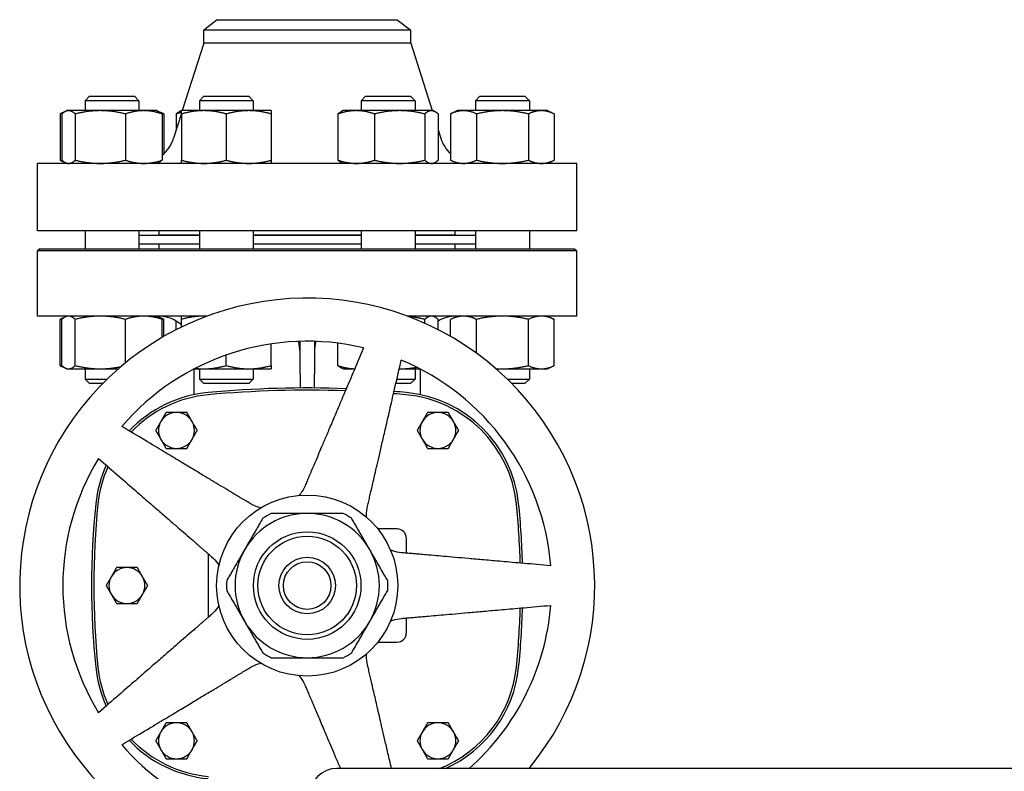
# Model space of a CAD drawing. Header units: inches. Extents: x 5 to 1128, y -85 to 748.
# Tile 488 of 656: x 596 to 609, y 379 to 390. Entities that reach past the tile are written whole.
import ezdxf

# ---------------------------------------------------------------- set-up
doc = ezdxf.new("R2010")
doc.units = ezdxf.units.IN
doc.header["$LTSCALE"] = 32
doc.header["$MEASUREMENT"] = 0
doc.layers.add('Visible (ANSI)', color=7, linetype='Continuous', lineweight=30)

msp = doc.modelspace()

# ---------------------------------------------------------------- linework, layer by layer
at = {"layer": 'Visible (ANSI)'}
for p, q in [((598.46563, 389.65117), (598.27813, 389.5073)), ((598.46563, 389.65117), (600.97063, 389.65117)), ((600.97063, 389.65117), (601.15813, 389.5073)), ((598.27813, 389.3245), (598.27813, 389.5073)), ((601.15813, 389.5073), (598.27813, 389.5073)), ((601.15813, 389.3245), (601.15813, 389.5073)), ((598.27813, 389.3245), (597.98061, 388.38517)), ((601.15813, 389.3245), (598.27813, 389.3245)), ((601.15813, 389.3245), (601.45565, 388.38517)), ((596.68943, 388.58617), (596.62693, 388.52367)), ((597.37693, 388.52367), (596.62693, 388.52367)), ((596.62693, 388.52367), (596.62693, 388.38517)), ((596.68943, 388.58617), (597.31443, 388.58617)), ((597.31443, 388.58617), (597.37693, 388.52367)), ((597.37693, 388.52367), (597.37693, 388.38517)), ((598.28054, 388.58617), (598.21804, 388.52367)), ((598.96804, 388.52367), (598.21804, 388.52367)), ((598.21804, 388.52367), (598.21804, 388.38517)), ((598.28054, 388.58617), (598.90554, 388.58617)), ((598.90554, 388.58617), (598.96804, 388.52367)), ((598.96804, 388.52367), (598.96804, 388.38517)), ((600.53072, 388.58617), (600.46822, 388.52367)), ((601.21822, 388.52367), (600.46822, 388.52367)), ((600.46822, 388.52367), (600.46822, 388.38517)), ((600.53072, 388.58617), (601.15572, 388.58617)), ((601.15572, 388.58617), (601.21822, 388.52367)), ((601.21822, 388.52367), (601.21822, 388.38517)), ((602.12184, 388.58617), (602.05934, 388.52367)), ((602.80934, 388.52367), (602.05934, 388.52367)), ((602.05934, 388.52367), (602.05934, 388.38517)), ((602.12184, 388.58617), (602.74684, 388.58617)), ((602.74684, 388.58617), (602.80934, 388.52367)), ((602.80934, 388.52367), (602.80934, 388.38517)), ((596.35488, 388.37489), (596.28024, 388.34008)), ((596.37693, 388.38517), (596.35488, 388.37489)), ((596.39822, 388.38517), (596.37693, 388.38517)), ((596.84017, 388.38517), (596.39822, 388.38517)), ((597.44387, 388.38517), (596.84017, 388.38517)), ((597.62693, 388.38517), (597.44387, 388.38517)), ((597.62693, 388.38517), (597.64897, 388.37489)), ((597.64897, 388.37489), (597.72361, 388.34008)), ((597.96804, 388.38517), (597.946, 388.37489)), ((598.28054, 388.38517), (597.96804, 388.38517)), ((598.90554, 388.38517), (598.28054, 388.38517)), ((599.21804, 388.38517), (598.90554, 388.38517)), ((600.21822, 388.38517), (600.19617, 388.37489)), ((600.40128, 388.38517), (600.21822, 388.38517)), ((601.00498, 388.38517), (600.40128, 388.38517)), ((601.44693, 388.38517), (601.00498, 388.38517)), ((601.46822, 388.38517), (601.44693, 388.38517)), ((601.46822, 388.38517), (601.49027, 388.37489)), ((601.80934, 388.38517), (601.71265, 388.34008)), ((601.89307, 388.38517), (601.80934, 388.38517)), ((602.43434, 388.38517), (601.89307, 388.38517)), ((602.9756, 388.38517), (602.43434, 388.38517)), ((603.05934, 388.38517), (602.9756, 388.38517)), ((603.05934, 388.38517), (603.15603, 388.34008)), ((596.28024, 388.34008), (596.28024, 387.69626)), ((596.30483, 388.34008), (596.30483, 387.69626)), ((596.49162, 388.34008), (596.49162, 387.69626)), ((597.18871, 388.34008), (597.18871, 387.69626)), ((597.69902, 388.34008), (597.69902, 387.69626)), ((597.72361, 388.34008), (597.72361, 387.78605)), ((597.96804, 388.34548), (597.85868, 388.00019)), ((597.89595, 388.34008), (597.89595, 388.11785)), ((597.96804, 388.34008), (597.96804, 387.69626)), ((598.59304, 388.34008), (598.59304, 387.69626)), ((599.21804, 388.34008), (599.21804, 387.69626)), ((600.14613, 388.34008), (600.14613, 387.69626)), ((600.65644, 388.34008), (600.65644, 387.69626)), ((601.35353, 388.34008), (601.35353, 387.69626)), ((601.54032, 388.34008), (601.54032, 387.69626)), ((601.71265, 388.34008), (601.71265, 387.69626)), ((602.07349, 388.34008), (602.07349, 387.69626)), ((602.79518, 388.34008), (602.79518, 387.69626)), ((603.15603, 388.34008), (603.15603, 387.69626)), ((601.54032, 388.11785), (601.57758, 388.00019)), ((596.35488, 387.66145), (596.28024, 387.69626)), ((601.80934, 387.65117), (601.71265, 387.69626)), ((603.05934, 387.65117), (603.15603, 387.69626)), ((603.46813, 387.65117), (595.96813, 387.65117)), ((595.96813, 386.71117), (595.96813, 387.65117)), ((596.37693, 387.65117), (596.35488, 387.66145)), ((597.62693, 387.65117), (597.64897, 387.66145)), ((600.21822, 387.65117), (600.19617, 387.66145)), ((601.46822, 387.65117), (601.49027, 387.66145)), ((603.46813, 386.71117), (603.46813, 387.65117)), ((603.46813, 386.71117), (595.96813, 386.71117)), ((596.62693, 386.71117), (596.62693, 386.46367)), ((597.37693, 386.71117), (597.37693, 386.46367)), ((598.21804, 386.64617), (597.37693, 386.64617)), ((597.65813, 386.65117), (597.65813, 386.71117)), ((598.21804, 386.65117), (597.65813, 386.65117)), ((597.77813, 386.64617), (597.77813, 386.65117)), ((598.21804, 386.71117), (598.21804, 386.46367)), ((598.96804, 386.71117), (598.96804, 386.46367)), ((600.46822, 386.65117), (598.96804, 386.65117)), ((600.46822, 386.64617), (598.96804, 386.64617)), ((600.46822, 386.71117), (600.46822, 386.46367)), ((601.21822, 386.71117), (601.21822, 386.46367)), ((601.77813, 386.65117), (601.21822, 386.65117)), ((602.05934, 386.64617), (601.21822, 386.64617)), ((601.65813, 386.64617), (601.65813, 386.65117)), ((601.77813, 386.65117), (601.77813, 386.71117)), ((602.05934, 386.71117), (602.05934, 386.46367)), ((602.80934, 386.71117), (602.80934, 386.46367)), ((595.99938, 386.46367), (595.96813, 386.43242)), ((595.99938, 386.46367), (603.43688, 386.46367)), ((598.21804, 386.52617), (597.37693, 386.52617)), ((597.65813, 386.46367), (597.65813, 386.52617)), ((600.46822, 386.52617), (598.96804, 386.52617)), ((602.05934, 386.52617), (601.21822, 386.52617)), ((601.77813, 386.46367), (601.77813, 386.52617)), ((603.43688, 386.46367), (603.46813, 386.43242)), ((603.46813, 386.43242), (595.96813, 386.43242)), ((595.96813, 385.52617), (595.96813, 386.43242)), ((603.46813, 385.52617), (603.46813, 386.43242)), ((598.32619, 385.52617), (595.96813, 385.52617)), ((596.35488, 385.51589), (596.28024, 385.48108)), ((596.37693, 385.52617), (596.35488, 385.51589)), ((597.62693, 385.52617), (597.64897, 385.51589)), ((597.64897, 385.51589), (597.72361, 385.48108)), ((603.46813, 385.52617), (601.11007, 385.52617)), ((601.46822, 385.52617), (601.49027, 385.51589)), ((601.80934, 385.52617), (601.71265, 385.48108)), ((603.05934, 385.52617), (603.15603, 385.48108)), ((596.28024, 384.83726), (596.28024, 385.48108)), ((596.30483, 384.83726), (596.30483, 385.48108)), ((596.49162, 384.83726), (596.49162, 385.48108)), ((597.18871, 384.87489), (597.18871, 385.48108)), ((597.69902, 385.22917), (597.69902, 385.48108)), ((597.72361, 385.24343), (597.72361, 385.48108)), ((597.89595, 385.33702), (597.89595, 385.45766)), ((597.96804, 385.373), (597.96804, 385.48108)), ((601.35353, 385.42658), (601.35353, 385.48108)), ((601.54032, 385.33702), (601.54032, 385.48108)), ((601.71265, 385.24343), (601.71265, 385.48108)), ((602.07349, 385.00917), (602.07349, 385.48108)), ((602.79518, 384.83726), (602.79518, 385.48108)), ((603.15603, 384.83726), (603.15603, 385.48108)), ((599.21804, 384.83726), (599.21804, 385.13919)), ((599.61813, 384.72117), (599.61813, 385.1747)), ((599.81813, 385.1747), (599.81813, 384.72117)), ((600.14613, 384.83726), (600.14613, 385.14912)), ((598.59304, 384.83726), (598.59304, 384.98462)), ((596.35488, 384.80245), (596.28024, 384.83726)), ((603.05934, 384.79217), (603.15603, 384.83726)), ((596.37693, 384.79217), (596.35488, 384.80245)), ((596.37693, 384.79217), (596.39822, 384.79217)), ((596.39822, 384.79217), (596.84017, 384.79217)), ((596.62693, 384.79217), (596.62693, 384.64867)), ((596.84017, 384.79217), (597.09064, 384.79217)), ((598.14333, 384.43327), (598.14333, 384.78947)), ((598.1485, 384.79217), (598.28054, 384.79217)), ((598.21804, 384.79217), (598.21804, 384.64867)), ((598.28054, 384.79217), (598.90554, 384.79217)), ((598.90554, 384.79217), (599.21804, 384.79217)), ((598.96804, 384.79217), (598.96804, 384.64867)), ((599.61813, 384.72117), (599.61813, 384.52584)), ((599.81813, 384.52584), (599.81813, 384.72117)), ((600.21822, 384.79217), (600.19617, 384.80245)), ((600.21822, 384.79217), (600.37924, 384.79217)), ((600.99932, 384.79217), (601.00498, 384.79217)), ((601.00498, 384.79217), (601.28776, 384.79217)), ((601.21822, 384.79217), (601.21822, 384.64867)), ((601.29294, 384.43327), (601.29294, 384.78947)), ((602.34563, 384.79217), (602.43434, 384.79217)), ((602.43434, 384.79217), (602.9756, 384.79217)), ((602.80934, 384.79217), (602.80934, 384.64867)), ((602.9756, 384.79217), (603.05934, 384.79217)), ((596.62693, 384.64867), (596.93448, 384.64867)), ((596.68943, 384.58617), (596.62693, 384.64867)), ((596.8714, 384.58617), (596.68943, 384.58617)), ((598.21804, 384.64867), (598.96804, 384.64867)), ((598.28054, 384.58617), (598.21804, 384.64867)), ((598.90554, 384.58617), (598.28054, 384.58617)), ((598.90554, 384.58617), (598.96804, 384.64867)), ((601.15572, 384.58617), (600.95176, 384.58617)), ((600.96619, 384.64867), (601.21822, 384.64867)), ((601.15572, 384.58617), (601.21822, 384.64867)), ((602.50179, 384.64867), (602.80934, 384.64867)), ((602.74684, 384.58617), (602.56487, 384.58617)), ((602.74684, 384.58617), (602.80934, 384.64867)), ((600.97109, 382.56357), (600.7016, 382.56357)), ((601.09609, 382.43857), (601.09609, 382.22769)), ((598.34018, 382.21889), (598.34018, 381.33345)), ((601.09609, 381.32465), (601.09609, 381.11377)), ((600.7016, 380.98877), (600.97109, 380.98877)), ((621.43013, 379.23187), (600.13113, 379.23187))]:
    msp.add_line(p, q, dxfattribs=at)
for radius in [1.25984, 0.74803, 0.68553, 0.3937, 0.3312]:
    msp.add_circle((599.71813, 381.77617), radius, dxfattribs=at)
for centre, radius, start, end in [((597.38202, 388.15117), 0.5, 309.346629, 342.425284), ((602.05425, 388.15117), 0.5, 197.574716, 226.906395), ((599.71813, 381.77617), 4, 320.500258, 301.181133), ((597.64333, 385.02617), 0.5, 49.501532, 90), ((601.79294, 385.02617), 0.5, 90, 120.346879), ((599.71813, 381.77617), 3.4, 76.64927, 139.35073), ((599.71813, 381.77617), 3.4, 4.64927, 67.35073), ((598.49929, 382.73795), 1.73228, 95.255296, 136.557354), ((598.49929, 382.73795), 1.70103, 95.255296, 136.325001), ((599.71813, 369.4868), 15.03937, 87.927003, 95.255296), ((599.71813, 369.4868), 15.00812, 87.972631, 95.255296), ((599.71813, 369.4868), 15.00812, 84.744704, 85.408408), ((599.71813, 369.4868), 15.03937, 84.744704, 85.39081), ((600.93698, 382.73795), 1.70103, 5.817836, 84.744707), ((600.93698, 382.73795), 1.73228, 5.817836, 84.744707), ((597.89924, 383.93562), 0.25, 90, 150), ((597.89924, 383.93562), 0.25, 30, 90), ((601.53703, 383.93562), 0.25, 90, 150), ((601.53703, 383.93562), 0.25, 30, 90), ((597.89924, 383.93562), 0.25, 150, 210), ((597.89924, 383.93562), 0.25, 330, 30), ((601.53703, 383.93562), 0.25, 150, 210), ((601.53703, 383.93562), 0.25, 330, 30), ((597.89924, 383.93562), 0.25, 210, 270), ((597.89924, 383.93562), 0.25, 270, 330), ((601.53703, 383.93562), 0.25, 210, 270), ((601.53703, 383.93562), 0.25, 270, 330), ((599.71813, 381.77617), 3.4, 148.64927, 211.35073), ((598.49929, 382.73795), 1.73228, 155.642572, 174.182165), ((598.49929, 382.73795), 1.70103, 155.957475, 174.182165), ((607.93861, 381.77617), 11.22047, 174.182164, 185.817836), ((607.93861, 381.77617), 11.18922, 174.182164, 185.817836), ((591.49766, 381.77617), 11.18922, 1.601548, 5.817836), ((591.49766, 381.77617), 11.22047, 1.583081, 5.817836), ((599.71813, 381.77617), 1.00394, 90, 150), ((599.71813, 381.77617), 1.12205, 116.525352, 123.474648), ((599.71813, 381.77617), 1.00394, 30, 90), ((599.71813, 381.77617), 1.12205, 56.525352, 63.474648), ((600.97109, 382.43857), 0.125, 0, 90), ((599.71813, 381.77617), 1.00394, 150, 210), ((599.71813, 381.77617), 1.00394, 330, 30), ((597.21026, 381.77617), 0.25, 90, 150), ((597.21026, 381.77617), 0.25, 30, 90), ((597.21026, 381.77617), 0.25, 150, 210), ((597.21026, 381.77617), 0.25, 330, 30), ((599.71813, 381.77617), 1.12205, 176.525352, 183.474648), ((599.71813, 381.77617), 1.12205, 356.525352, 3.474648), ((597.21026, 381.77617), 0.25, 210, 270), ((597.21026, 381.77617), 0.25, 270, 330), ((599.71813, 381.77617), 3.4, 311.554661, 355.35073), ((591.49766, 381.77617), 11.18922, 354.182163, 358.398452), ((591.49766, 381.77617), 11.22047, 354.182163, 358.416919), ((599.71813, 381.77617), 1.00394, 210, 270), ((599.71813, 381.77617), 1.00394, 270, 330), ((600.97109, 381.11377), 0.125, 270, 0), ((599.71813, 381.77617), 1.12205, 236.525352, 243.474648), ((599.71813, 381.77617), 1.12205, 296.525352, 303.474648), ((598.49929, 380.81439), 1.73228, 185.817836, 204.357428), ((598.49929, 380.81439), 1.70103, 185.817836, 204.042525), ((600.93698, 380.81439), 1.70103, 291.51398, 354.182161), ((600.93698, 380.81439), 1.73228, 294.000035, 354.182161), ((597.89924, 379.61672), 0.25, 150, 210), ((597.89924, 379.61672), 0.25, 90, 150), ((597.89924, 379.61672), 0.25, 30, 90), ((597.89924, 379.61672), 0.25, 330, 30), ((601.53703, 379.61672), 0.25, 150, 210), ((601.53703, 379.61672), 0.25, 90, 150), ((601.53703, 379.61672), 0.25, 30, 90), ((601.53703, 379.61672), 0.25, 330, 30), ((598.49929, 380.81439), 1.73228, 223.442646, 264.744707), ((598.49929, 380.81439), 1.70103, 223.674999, 264.744707), ((599.71813, 381.77617), 3.4, 220.64927, 274.820505), ((597.89924, 379.61672), 0.25, 210, 270), ((597.89924, 379.61672), 0.25, 270, 330), ((601.53703, 379.61672), 0.25, 210, 270), ((601.53703, 379.61672), 0.25, 270, 330), ((600.13113, 378.85787), 0.374, 90, 180)]:
    msp.add_arc(centre, radius, start, end, dxfattribs=at)
for points, weights in [([(596.39822, 388.38517), (596.35488, 388.38517), (596.30483, 388.34008)], [1, 1.0379548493, 1]), ([(596.49162, 388.34008), (596.44157, 388.38517), (596.39822, 388.38517)], [1, 1.0379548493, 1]), ([(596.84017, 388.38517), (596.6784, 388.38517), (596.49162, 388.34008)], [1, 1.0379548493, 1]), ([(597.18871, 388.34008), (597.00193, 388.38517), (596.84017, 388.38517)], [1, 1.0379548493, 1]), ([(597.44387, 388.38517), (597.32545, 388.38517), (597.18871, 388.34008)], [1, 1.0379548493, 1]), ([(597.69902, 388.34008), (597.56229, 388.38517), (597.44387, 388.38517)], [1, 1.0379548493, 1]), ([(597.64897, 388.37489), (597.67263, 388.36386), (597.69902, 388.34008)], [1.01895290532, 1.01965956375, 1]), ([(597.89595, 388.34008), (597.92234, 388.36386), (597.946, 388.37489)], [1, 1.01965956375, 1.01895290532]), ([(597.96804, 388.34008), (597.96804, 388.38517), (597.96804, 388.38517)], [1, 1.0379548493, 1]), ([(598.28054, 388.38517), (598.13551, 388.38517), (597.96804, 388.34008)], [1, 1.0379548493, 1]), ([(598.59304, 388.34008), (598.42558, 388.38517), (598.28054, 388.38517)], [1, 1.0379548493, 1]), ([(598.90554, 388.38517), (598.76051, 388.38517), (598.59304, 388.34008)], [1, 1.0379548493, 1]), ([(599.21804, 388.34008), (599.05058, 388.38517), (598.90554, 388.38517)], [1, 1.0379548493, 1]), ([(599.21804, 388.38517), (599.21804, 388.38517), (599.21804, 388.34008)], [1, 1.0379548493, 1]), ([(600.40128, 388.38517), (600.28286, 388.38517), (600.14613, 388.34008)], [1, 1.0379548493, 1]), ([(600.14613, 388.34008), (600.17251, 388.36386), (600.19617, 388.37489)], [1, 1.01965956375, 1.01895290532]), ([(600.65644, 388.34008), (600.5197, 388.38517), (600.40128, 388.38517)], [1, 1.0379548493, 1]), ([(601.00498, 388.38517), (600.84322, 388.38517), (600.65644, 388.34008)], [1, 1.0379548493, 1]), ([(601.35353, 388.34008), (601.16675, 388.38517), (601.00498, 388.38517)], [1, 1.0379548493, 1]), ([(601.44693, 388.38517), (601.40358, 388.38517), (601.35353, 388.34008)], [1, 1.0379548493, 1]), ([(601.54032, 388.34008), (601.49027, 388.38517), (601.44693, 388.38517)], [1, 1.0379548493, 1]), ([(601.89307, 388.38517), (601.80934, 388.38517), (601.71265, 388.34008)], [1, 1.0379548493, 1]), ([(602.07349, 388.34008), (601.97681, 388.38517), (601.89307, 388.38517)], [1, 1.0379548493, 1]), ([(602.43434, 388.38517), (602.26687, 388.38517), (602.07349, 388.34008)], [1, 1.0379548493, 1]), ([(602.79518, 388.34008), (602.60181, 388.38517), (602.43434, 388.38517)], [1, 1.0379548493, 1]), ([(602.9756, 388.38517), (602.89187, 388.38517), (602.79518, 388.34008)], [1, 1.0379548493, 1]), ([(603.15603, 388.34008), (603.05934, 388.38517), (602.9756, 388.38517)], [1, 1.0379548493, 1]), ([(596.33122, 388.36116), (596.30655, 388.35235), (596.28024, 388.34008)], [1.01477953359, 1.01005189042, 1]), ([(597.72361, 388.34008), (597.6973, 388.35235), (597.67263, 388.36116)], [1, 1.01005189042, 1.01477953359]), ([(597.96804, 388.36116), (597.93316, 388.35235), (597.89595, 388.34008)], [1.01477953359, 1.01005189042, 1]), ([(596.28024, 387.69626), (596.30655, 387.68399), (596.33122, 387.67518)], [1, 1.01005189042, 1.01477953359]), ([(596.30483, 387.69626), (596.35488, 387.65117), (596.39822, 387.65117)], [1, 1.0379548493, 1]), ([(596.39822, 387.65117), (596.44157, 387.65117), (596.49162, 387.69626)], [1, 1.0379548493, 1]), ([(596.49162, 387.69626), (596.6784, 387.65117), (596.84017, 387.65117)], [1, 1.0379548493, 1]), ([(596.84017, 387.65117), (597.00193, 387.65117), (597.18871, 387.69626)], [1, 1.0379548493, 1]), ([(597.18871, 387.69626), (597.32545, 387.65117), (597.44387, 387.65117)], [1, 1.0379548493, 1]), ([(597.44387, 387.65117), (597.56229, 387.65117), (597.69902, 387.69626)], [1, 1.0379548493, 1]), ([(597.69902, 387.69626), (597.67263, 387.67248), (597.64897, 387.66145)], [1, 1.01965956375, 1.01895290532]), ([(597.96804, 387.65117), (597.96804, 387.65117), (597.96804, 387.69626)], [1, 1.0379548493, 1]), ([(597.96804, 387.69626), (598.13551, 387.65117), (598.28054, 387.65117)], [1, 1.0379548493, 1]), ([(598.28054, 387.65117), (598.42558, 387.65117), (598.59304, 387.69626)], [1, 1.0379548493, 1]), ([(598.59304, 387.69626), (598.76051, 387.65117), (598.90554, 387.65117)], [1, 1.0379548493, 1]), ([(598.90554, 387.65117), (599.05058, 387.65117), (599.21804, 387.69626)], [1, 1.0379548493, 1]), ([(599.21804, 387.69626), (599.21804, 387.65117), (599.21804, 387.65117)], [1, 1.0379548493, 1]), ([(600.19617, 387.66145), (600.17251, 387.67248), (600.14613, 387.69626)], [1.01895290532, 1.01965956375, 1]), ([(600.14613, 387.69626), (600.28286, 387.65117), (600.40128, 387.65117)], [1, 1.0379548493, 1]), ([(600.40128, 387.65117), (600.5197, 387.65117), (600.65644, 387.69626)], [1, 1.0379548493, 1]), ([(600.65644, 387.69626), (600.84322, 387.65117), (601.00498, 387.65117)], [1, 1.0379548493, 1]), ([(601.00498, 387.65117), (601.16675, 387.65117), (601.35353, 387.69626)], [1, 1.0379548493, 1]), ([(601.35353, 387.69626), (601.40358, 387.65117), (601.44693, 387.65117)], [1, 1.0379548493, 1]), ([(601.44693, 387.65117), (601.49027, 387.65117), (601.54032, 387.69626)], [1, 1.0379548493, 1]), ([(601.71265, 387.69626), (601.80934, 387.65117), (601.89307, 387.65117)], [1, 1.0379548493, 1]), ([(601.89307, 387.65117), (601.97681, 387.65117), (602.07349, 387.69626)], [1, 1.0379548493, 1]), ([(602.07349, 387.69626), (602.26687, 387.65117), (602.43434, 387.65117)], [1, 1.0379548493, 1]), ([(602.43434, 387.65117), (602.60181, 387.65117), (602.79518, 387.69626)], [1, 1.0379548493, 1]), ([(602.79518, 387.69626), (602.89187, 387.65117), (602.9756, 387.65117)], [1, 1.0379548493, 1]), ([(602.9756, 387.65117), (603.05934, 387.65117), (603.15603, 387.69626)], [1, 1.0379548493, 1]), ([(596.33122, 385.50216), (596.30655, 385.49335), (596.28024, 385.48108)], [1.01477953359, 1.01005189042, 1]), ([(596.39822, 385.52617), (596.35488, 385.52617), (596.30483, 385.48108)], [1, 1.0379548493, 1]), ([(596.49162, 385.48108), (596.44157, 385.52617), (596.39822, 385.52617)], [1, 1.0379548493, 1]), ([(596.84017, 385.52617), (596.6784, 385.52617), (596.49162, 385.48108)], [1, 1.0379548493, 1]), ([(597.18871, 385.48108), (597.00193, 385.52617), (596.84017, 385.52617)], [1, 1.0379548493, 1]), ([(597.44387, 385.52617), (597.32545, 385.52617), (597.18871, 385.48108)], [1, 1.0379548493, 1]), ([(597.69902, 385.48108), (597.56229, 385.52617), (597.44387, 385.52617)], [1, 1.0379548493, 1]), ([(597.64897, 385.51589), (597.67263, 385.50486), (597.69902, 385.48108)], [1.01895290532, 1.01965956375, 1]), ([(597.72361, 385.48108), (597.6973, 385.49335), (597.67263, 385.50216)], [1, 1.01005189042, 1.01477953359]), ([(597.96804, 385.48108), (597.96804, 385.52617), (597.96804, 385.52617)], [1, 1.0379548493, 1]), ([(598.28054, 385.52617), (598.13551, 385.52617), (597.96804, 385.48108)], [1, 1.0379548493, 1]), ([(598.3237, 385.52524), (598.30209, 385.52617), (598.28054, 385.52617)], [1.00935175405, 1.00546186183, 1]), ([(601.35353, 385.48108), (601.23242, 385.51032), (601.12546, 385.52042)], [1, 1.02428658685, 1.01749212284]), ([(601.44693, 385.52617), (601.40358, 385.52617), (601.35353, 385.48108)], [1, 1.0379548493, 1]), ([(601.54032, 385.48108), (601.49027, 385.52617), (601.44693, 385.52617)], [1, 1.0379548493, 1]), ([(601.89307, 385.52617), (601.80934, 385.52617), (601.71265, 385.48108)], [1, 1.0379548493, 1]), ([(602.07349, 385.48108), (601.97681, 385.52617), (601.89307, 385.52617)], [1, 1.0379548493, 1]), ([(602.43434, 385.52617), (602.26687, 385.52617), (602.07349, 385.48108)], [1, 1.0379548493, 1]), ([(602.79518, 385.48108), (602.60181, 385.52617), (602.43434, 385.52617)], [1, 1.0379548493, 1]), ([(602.9756, 385.52617), (602.89187, 385.52617), (602.79518, 385.48108)], [1, 1.0379548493, 1]), ([(603.15603, 385.48108), (603.05934, 385.52617), (602.9756, 385.52617)], [1, 1.0379548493, 1]), ([(600.50323, 385.08428), (599.92491, 383.72184), (599.6886, 383.16513)], [1, 1.58117079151, 2.0263127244]), ([(596.28024, 384.83726), (596.30655, 384.82499), (596.33122, 384.81618)], [1, 1.01005189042, 1.01477953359]), ([(596.30483, 384.83726), (596.35488, 384.79217), (596.39822, 384.79217)], [1, 1.0379548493, 1]), ([(596.39822, 384.79217), (596.44157, 384.79217), (596.49162, 384.83726)], [1, 1.0379548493, 1]), ([(596.49162, 384.83726), (596.6784, 384.79217), (596.84017, 384.79217)], [1, 1.0379548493, 1]), ([(596.84017, 384.79217), (596.97624, 384.79217), (597.12688, 384.82337)], [1, 1.03173659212, 1.01039900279]), ([(598.28054, 384.79217), (598.42558, 384.79217), (598.59304, 384.83726)], [1, 1.0379548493, 1]), ([(598.59304, 384.83726), (598.76051, 384.79217), (598.90554, 384.79217)], [1, 1.0379548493, 1]), ([(598.90554, 384.79217), (599.05058, 384.79217), (599.21804, 384.83726)], [1, 1.0379548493, 1]), ([(599.21804, 384.83726), (599.21804, 384.79217), (599.21804, 384.79217)], [1, 1.0379548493, 1]), ([(600.14613, 384.83726), (600.27106, 384.79606), (600.37939, 384.79253)], [1, 1.03456530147, 1.00617369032]), ([(600.19617, 384.80245), (600.17251, 384.81348), (600.14613, 384.83726)], [1.01895290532, 1.01965956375, 1]), ([(600.55844, 382.8825), (600.69448, 383.47179), (601.02744, 384.91396)], [2.0263127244, 1.58117079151, 1]), ([(601.00498, 384.79217), (601.12038, 384.79217), (601.24454, 384.81428)], [1, 1.02678541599, 1.01576493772]), ([(602.43434, 384.79217), (602.60181, 384.79217), (602.79518, 384.83726)], [1, 1.0379548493, 1]), ([(602.79518, 384.83726), (602.89187, 384.79217), (602.9756, 384.79217)], [1, 1.0379548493, 1]), ([(602.9756, 384.79217), (603.05934, 384.79217), (603.15603, 384.83726)], [1, 1.0379548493, 1]), ([(598.16187, 384.79909), (598.22191, 384.79217), (598.28054, 384.79217)], [1.01814647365, 1.01500636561, 1]), ([(600.99932, 384.79218), (601.00215, 384.79217), (601.00498, 384.79217)], [1.00125928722, 1.00064045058, 1]), ([(602.34199, 384.79533), (602.38842, 384.79217), (602.43434, 384.79217)], [1.01485166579, 1.01012890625, 1]), ([(597.7549, 384.18562), (597.71622, 384.11863), (597.68273, 384.06062)], [1.01001874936, 1.04314139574, 1]), ([(597.89924, 384.18562), (597.83225, 384.18562), (597.7549, 384.18562)], [1, 1.04314139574, 1.01001874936]), ([(598.04357, 384.18562), (597.96622, 384.18562), (597.89924, 384.18562)], [1.01001874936, 1.04314139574, 1]), ([(598.11574, 384.06062), (598.08225, 384.11863), (598.04357, 384.18562)], [1, 1.04314139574, 1.01001874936]), ([(601.39269, 384.18562), (601.35402, 384.11863), (601.32052, 384.06062)], [1.01001874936, 1.04314139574, 1]), ([(601.53703, 384.18562), (601.47004, 384.18562), (601.39269, 384.18562)], [1, 1.04314139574, 1.01001874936]), ([(601.68137, 384.18562), (601.60402, 384.18562), (601.53703, 384.18562)], [1.01001874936, 1.04314139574, 1]), ([(601.75354, 384.06062), (601.72004, 384.11863), (601.68137, 384.18562)], [1, 1.04314139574, 1.01001874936]), ([(598.92561, 382.91722), (598.40721, 383.22871), (597.13851, 383.99102)], [2.0263127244, 1.58117079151, 1]), ([(597.68273, 384.06062), (597.64924, 384.00261), (597.61056, 383.93562)], [1, 1.04314139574, 1.01001874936]), ([(598.18791, 383.93562), (598.14924, 384.00261), (598.11574, 384.06062)], [1.01001874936, 1.04314139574, 1]), ([(601.32052, 384.06062), (601.28703, 384.00261), (601.24836, 383.93562)], [1, 1.04314139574, 1.01001874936]), ([(601.82571, 383.93562), (601.78703, 384.00261), (601.75354, 384.06062)], [1.01001874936, 1.04314139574, 1]), ([(597.61056, 383.93562), (597.64924, 383.86863), (597.68273, 383.81062)], [1.01001874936, 1.04314139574, 1]), ([(598.11574, 383.81062), (598.14924, 383.86863), (598.18791, 383.93562)], [1, 1.04314139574, 1.01001874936]), ([(601.24836, 383.93562), (601.28703, 383.86863), (601.32052, 383.81062)], [1.01001874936, 1.04314139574, 1]), ([(601.75354, 383.81062), (601.78703, 383.86863), (601.82571, 383.93562)], [1, 1.04314139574, 1.01001874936]), ([(597.68273, 383.81062), (597.71622, 383.75261), (597.7549, 383.68562)], [1, 1.04314139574, 1.01001874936]), ([(598.04357, 383.68562), (598.08225, 383.75261), (598.11574, 383.81062)], [1.01001874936, 1.04314139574, 1]), ([(601.32052, 383.81062), (601.35402, 383.75261), (601.39269, 383.68562)], [1, 1.04314139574, 1.01001874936]), ([(601.68137, 383.68562), (601.72004, 383.75261), (601.75354, 383.81062)], [1.01001874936, 1.04314139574, 1]), ([(597.7549, 383.68562), (597.83225, 383.68562), (597.89924, 383.68562)], [1.01001874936, 1.04314139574, 1]), ([(597.89924, 383.68562), (597.96622, 383.68562), (598.04357, 383.68562)], [1, 1.04314139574, 1.01001874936]), ([(601.39269, 383.68562), (601.47004, 383.68562), (601.53703, 383.68562)], [1.01001874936, 1.04314139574, 1]), ([(601.53703, 383.68562), (601.60402, 383.68562), (601.68137, 383.68562)], [1, 1.04314139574, 1.01001874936]), ([(596.81454, 383.54511), (597.93159, 382.57407), (598.38802, 382.17729)], [1, 1.58117079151, 2.0263127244]), ([(599.71813, 382.78011), (599.4815, 382.78011), (599.21703, 382.78011)], [1, 1.03775343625, 1.0171026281]), ([(600.21923, 382.78011), (599.95476, 382.78011), (599.71813, 382.78011)], [1.0171026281, 1.03775343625, 1]), ([(599.09925, 382.7121), (598.96701, 382.48307), (598.8487, 382.27814)], [1.0171026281, 1.03775343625, 1]), ([(600.58757, 382.27814), (600.46925, 382.48307), (600.33702, 382.7121)], [1, 1.03775343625, 1.0171026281]), ([(598.8487, 382.27814), (598.73038, 382.07321), (598.59815, 381.84417)], [1, 1.03775343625, 1.0171026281]), ([(600.83812, 381.84417), (600.70588, 382.07321), (600.58757, 382.27814)], [1.0171026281, 1.03775343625, 1]), ([(603.10695, 382.05176), (601.63247, 382.18076), (601.02999, 382.23347)], [1.0049190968, 1.58894872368, 2.03628035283]), ([(597.06592, 382.02617), (597.02725, 381.95918), (596.99375, 381.90117)], [1.01001874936, 1.04314139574, 1]), ([(597.21026, 382.02617), (597.14327, 382.02617), (597.06592, 382.02617)], [1, 1.04314139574, 1.01001874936]), ([(597.3546, 382.02617), (597.27725, 382.02617), (597.21026, 382.02617)], [1.01001874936, 1.04314139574, 1]), ([(597.42677, 381.90117), (597.39327, 381.95918), (597.3546, 382.02617)], [1, 1.04314139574, 1.01001874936]), ([(596.99375, 381.90117), (596.96026, 381.84316), (596.92158, 381.77617)], [1, 1.04314139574, 1.01001874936]), ([(597.49893, 381.77617), (597.46026, 381.84316), (597.42677, 381.90117)], [1.01001874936, 1.04314139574, 1]), ([(596.92158, 381.77617), (596.96026, 381.70918), (596.99375, 381.65117)], [1.01001874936, 1.04314139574, 1]), ([(597.42677, 381.65117), (597.46026, 381.70918), (597.49893, 381.77617)], [1, 1.04314139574, 1.01001874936]), ([(598.59815, 381.70817), (598.73038, 381.47913), (598.8487, 381.2742)], [1.0171026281, 1.03775343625, 1]), ([(600.58757, 381.2742), (600.70588, 381.47913), (600.83812, 381.70817)], [1, 1.03775343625, 1.0171026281]), ([(596.99375, 381.65117), (597.02725, 381.59316), (597.06592, 381.52617)], [1, 1.04314139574, 1.01001874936]), ([(597.06592, 381.52617), (597.14327, 381.52617), (597.21026, 381.52617)], [1.01001874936, 1.04314139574, 1]), ([(597.21026, 381.52617), (597.27725, 381.52617), (597.3546, 381.52617)], [1, 1.04314139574, 1.01001874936]), ([(597.3546, 381.52617), (597.39327, 381.59316), (597.42677, 381.65117)], [1.01001874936, 1.04314139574, 1]), ([(601.02999, 381.31887), (601.63247, 381.37158), (603.10695, 381.50058)], [2.03628035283, 1.58894872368, 1.0049190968]), ([(598.38802, 381.37504), (597.93159, 380.97827), (596.81454, 380.00723)], [2.0263127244, 1.58117079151, 1]), ([(598.8487, 381.2742), (598.96701, 381.06927), (599.09925, 380.84024)], [1, 1.03775343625, 1.0171026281]), ([(600.33702, 380.84024), (600.46925, 381.06927), (600.58757, 381.2742)], [1.0171026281, 1.03775343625, 1]), ([(599.21703, 380.77223), (599.4815, 380.77223), (599.71813, 380.77223)], [1.0171026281, 1.03775343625, 1]), ([(599.71813, 380.77223), (599.95476, 380.77223), (600.21923, 380.77223)], [1, 1.03775343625, 1.0171026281]), ([(597.13851, 379.56132), (598.40721, 380.32363), (598.92561, 380.63512)], [1, 1.58117079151, 2.0263127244]), ([(600.89042, 379.23187), (600.66849, 380.19312), (600.55844, 380.66983)], [1.1775661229, 1.65043456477, 2.0263127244]), ([(599.6886, 380.38721), (599.86, 379.98341), (600.17901, 379.23187)], [2.0263127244, 1.68270574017, 1.25804782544]), ([(597.68273, 379.74172), (597.64924, 379.68371), (597.61056, 379.61672)], [1, 1.04314139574, 1.01001874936]), ([(597.7549, 379.86672), (597.71622, 379.79973), (597.68273, 379.74172)], [1.01001874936, 1.04314139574, 1]), ([(597.89924, 379.86672), (597.83225, 379.86672), (597.7549, 379.86672)], [1, 1.04314139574, 1.01001874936]), ([(598.04357, 379.86672), (597.96622, 379.86672), (597.89924, 379.86672)], [1.01001874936, 1.04314139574, 1]), ([(598.11574, 379.74172), (598.08225, 379.79973), (598.04357, 379.86672)], [1, 1.04314139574, 1.01001874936]), ([(598.18791, 379.61672), (598.14924, 379.68371), (598.11574, 379.74172)], [1.01001874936, 1.04314139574, 1]), ([(601.32052, 379.74172), (601.28703, 379.68371), (601.24836, 379.61672)], [1, 1.04314139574, 1.01001874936]), ([(601.39269, 379.86672), (601.35402, 379.79973), (601.32052, 379.74172)], [1.01001874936, 1.04314139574, 1]), ([(601.53703, 379.86672), (601.47004, 379.86672), (601.39269, 379.86672)], [1, 1.04314139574, 1.01001874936]), ([(601.68137, 379.86672), (601.60402, 379.86672), (601.53703, 379.86672)], [1.01001874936, 1.04314139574, 1]), ([(601.75354, 379.74172), (601.72004, 379.79973), (601.68137, 379.86672)], [1, 1.04314139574, 1.01001874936]), ([(601.82571, 379.61672), (601.78703, 379.68371), (601.75354, 379.74172)], [1.01001874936, 1.04314139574, 1]), ([(597.61056, 379.61672), (597.64924, 379.54973), (597.68273, 379.49172)], [1.01001874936, 1.04314139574, 1]), ([(598.11574, 379.49172), (598.14924, 379.54973), (598.18791, 379.61672)], [1, 1.04314139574, 1.01001874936]), ([(601.24836, 379.61672), (601.28703, 379.54973), (601.32052, 379.49172)], [1.01001874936, 1.04314139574, 1]), ([(601.75354, 379.49172), (601.78703, 379.54973), (601.82571, 379.61672)], [1, 1.04314139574, 1.01001874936]), ([(597.68273, 379.49172), (597.71622, 379.43371), (597.7549, 379.36672)], [1, 1.04314139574, 1.01001874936]), ([(598.04357, 379.36672), (598.08225, 379.43371), (598.11574, 379.49172)], [1.01001874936, 1.04314139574, 1]), ([(601.32052, 379.49172), (601.35402, 379.43371), (601.39269, 379.36672)], [1, 1.04314139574, 1.01001874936]), ([(601.68137, 379.36672), (601.72004, 379.43371), (601.75354, 379.49172)], [1.01001874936, 1.04314139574, 1]), ([(597.7549, 379.36672), (597.83225, 379.36672), (597.89924, 379.36672)], [1.01001874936, 1.04314139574, 1]), ([(597.89924, 379.36672), (597.96622, 379.36672), (598.04357, 379.36672)], [1, 1.04314139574, 1.01001874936]), ([(601.39269, 379.36672), (601.47004, 379.36672), (601.53703, 379.36672)], [1.01001874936, 1.04314139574, 1]), ([(601.53703, 379.36672), (601.60402, 379.36672), (601.68137, 379.36672)], [1, 1.04314139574, 1.01001874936])]:
    msp.add_rational_spline(points, weights, degree=2, dxfattribs=at)
for points in [[(599.61813, 385.02617), (599.61813, 385.07441), (599.61073, 385.12511), (599.59572, 385.17395)], [(599.84054, 385.17395), (599.82554, 385.12511), (599.81813, 385.07441), (599.81813, 385.02617)]]:
    msp.add_open_spline(points, degree=3, dxfattribs=at)
for points, knots in [([(599.6886, 383.16513), (599.67218, 383.12644), (599.65122, 383.09024), (599.62123, 383.04933), (599.61402, 383.04012), (599.60641, 383.03105)], [0.50338205, 0.50338205, 0.50338205, 0.50338205, 0.802538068, 0.802538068, 0.89013428, 0.89013428, 0.89013428, 0.89013428]), ([(599.07092, 382.85706), (599.05943, 382.85992), (599.04818, 382.86313), (598.99987, 382.8786), (598.96164, 382.89557), (598.92561, 382.91722)], [2.317982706, 2.317982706, 2.317982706, 2.317982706, 2.405578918, 2.405578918, 2.704734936, 2.704734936, 2.704734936, 2.704734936]), ([(600.54612, 382.72572), (600.54529, 382.73753), (600.54487, 382.74922), (600.54465, 382.79995), (600.54898, 382.84155), (600.55844, 382.8825)], [2.317982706, 2.317982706, 2.317982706, 2.317982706, 2.405578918, 2.405578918, 2.704734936, 2.704734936, 2.704734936, 2.704734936]), ([(601.02999, 382.23347), (600.98812, 382.23713), (600.94721, 382.24587), (600.89903, 382.26175), (600.88805, 382.26577), (600.87707, 382.27021)], [0.50338205, 0.50338205, 0.50338205, 0.50338205, 0.802538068, 0.802538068, 0.89013428, 0.89013428, 0.89013428, 0.89013428]), ([(598.38802, 382.17729), (598.41975, 382.14972), (598.4477, 382.1186), (598.47735, 382.07744), (598.48387, 382.06774), (598.49015, 382.05769)], [0.50338205, 0.50338205, 0.50338205, 0.50338205, 0.802538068, 0.802538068, 0.89013428, 0.89013428, 0.89013428, 0.89013428]), ([(598.49015, 381.49465), (598.48387, 381.4846), (598.47735, 381.4749), (598.4477, 381.43373), (598.41975, 381.40262), (598.38802, 381.37504)], [2.317982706, 2.317982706, 2.317982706, 2.317982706, 2.405578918, 2.405578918, 2.704734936, 2.704734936, 2.704734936, 2.704734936]), ([(600.87707, 381.28213), (600.88805, 381.28657), (600.89903, 381.29059), (600.94721, 381.30646), (600.98812, 381.31521), (601.02999, 381.31887)], [2.317982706, 2.317982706, 2.317982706, 2.317982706, 2.405578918, 2.405578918, 2.704734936, 2.704734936, 2.704734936, 2.704734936]), ([(600.55844, 380.66983), (600.54898, 380.71079), (600.54465, 380.75239), (600.54487, 380.80312), (600.54529, 380.81481), (600.54612, 380.82662)], [0.50338205, 0.50338205, 0.50338205, 0.50338205, 0.802538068, 0.802538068, 0.89013428, 0.89013428, 0.89013428, 0.89013428]), ([(598.92561, 380.63512), (598.96164, 380.65676), (598.99987, 380.67374), (599.04818, 380.68921), (599.05943, 380.69242), (599.07092, 380.69528)], [0.50338205, 0.50338205, 0.50338205, 0.50338205, 0.802538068, 0.802538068, 0.89013428, 0.89013428, 0.89013428, 0.89013428]), ([(599.60641, 380.52129), (599.61402, 380.51222), (599.62123, 380.50301), (599.65122, 380.4621), (599.67218, 380.4259), (599.6886, 380.38721)], [2.317982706, 2.317982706, 2.317982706, 2.317982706, 2.405578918, 2.405578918, 2.704734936, 2.704734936, 2.704734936, 2.704734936])]:
    msp.add_open_spline(points, degree=3, knots=knots, dxfattribs=at)

doc.saveas('drawing.dxf')
